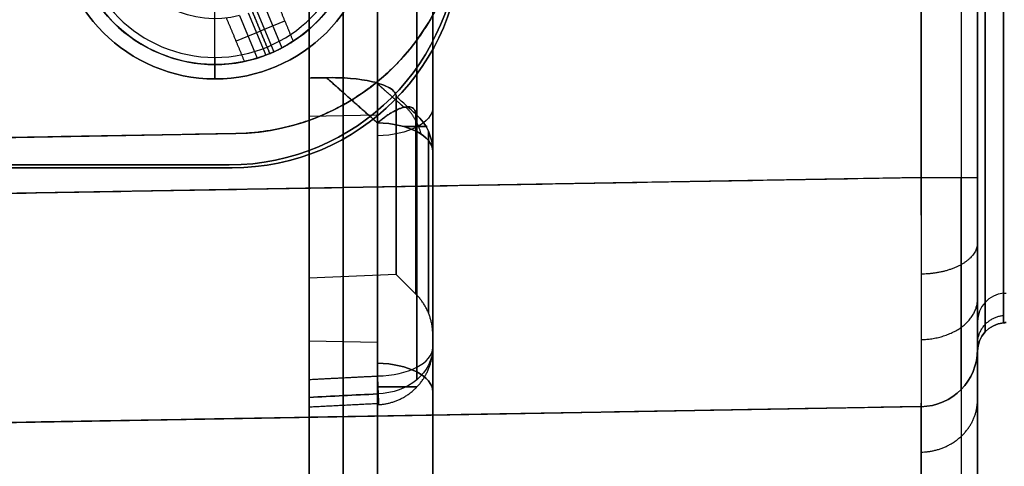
# Model space of a CAD drawing. Header units: millimetres. Extents: x 0 to 290, y -65 to 65.
# Tile 973 of 1056: x 235 to 252, y -43 to -35. Entities that reach past the tile are written whole.
import ezdxf

# ---------------------------------------------------------------- set-up
doc = ezdxf.new("R2010")
doc.units = ezdxf.units.MM
doc.layers.add('Layer 01', color=7, linetype='Continuous', true_color=0x000000)

# ---------------------------------------------------------------- blocks, each defined once
blk = doc.blocks.new('Block 01')
at = {"layer": 'Layer 01'}
for p, q in [((239.844, -35.285, -36.927), (239.844, -13.808, -36.927)), ((239.844, -35.285, 36.927), (239.844, -13.808, 36.927)), ((240.439, -41.164, -28.322), (240.439, -32.244, -23.172)), ((240.439, -32.244, 23.172), (240.439, -41.164, 28.322)), ((238.2, -35.575, -94.7), (238.2, -34.45, -94.7)), ((238.2, -35.95, -91.7), (238.2, -34.7, -91.7)), ((238.2, -35.95, -91.7), (238.2, -35.95, -94.325)), ((240.439, -36.189, -16.338), (240.439, -45.11, -21.488)), ((240.439, -45.11, 21.488), (240.439, -36.189, 16.338)), ((239.844, -36.599, -25.662), (241.035, -36.578, -25.698)), ((239.844, -36.599, 25.662), (241.035, -36.578, 25.698)), ((208.57, -37.429, -65.694), (238.567, -36.905, -65.694)), ((250.517, -37.669, -64.179), (203.5, -38.49, -65)), ((241.364, -39.364), (239.844, -39.425)), ((239.844, -51.075, 0), (239.844, -39.425, 0)), ((241.364, -39.364), (241.707, -39.707)), ((251.956, -40.205), (252, -40.201)), ((239.844, -40.522, -18.863), (241.035, -40.542, -18.827)), ((239.844, -40.522, 18.863), (241.035, -40.542, 18.827)), ((242, -40.414), (242, -50.034)), ((251.5, -40.703, 0), (251.5, -63.179, 0)), ((203.5, -42.489, -56.041), (250.517, -41.668, -56.041))]:
    blk.add_line(p, q, dxfattribs=at)
at = {"layer": 'Layer 01', "extrusion": (1, -2.3895e-09, -4.15018e-09)}
blk.add_arc((0, 0, 239.844), 51.075, 215.6433, 264.3567, dxfattribs=at)
at = {"layer": 'Layer 01', "extrusion": (-1, 2.40078e-09, -4.15826e-09)}
blk.add_arc((0, 0, -239.844), 51.075, 35.6433, 84.3567, dxfattribs=at)
at = {"layer": 'Layer 01', "extrusion": (-1, 4.67901e-14, 8.10428e-14)}
blk.add_arc((0, 0, -241.035), 51.034, 275.6957, 324.3043, dxfattribs=at)
at = {"layer": 'Layer 01', "extrusion": (1, -4.58683e-14, 8.07993e-14)}
blk.add_arc((0, 0, 241.035), 51.034, 95.6957, 144.3043, dxfattribs=at)
at = {"layer": 'Layer 01', "extrusion": (1, 8.56786e-14, 8.22027e-14)}
blk.add_arc((-21.697, -21.697, 251.956), 18.067, 185.2051, 264.7949, dxfattribs=at)
at = {"layer": 'Layer 01', "extrusion": (1, 9.05968e-14, -9.05968e-14)}
blk.add_arc((-21.697, 21.697, 251.956), 18.067, 95.2051, 174.7949, dxfattribs=at)
at = {"layer": 'Layer 01', "extrusion": (3.00573e-21, -3.55326e-15, -1)}
blk.add_arc((-238.497, -32.906, 67), 4, 180, 269, dxfattribs=at)
at = {"layer": 'Layer 01'}
for centre, radius, start, end in [((238.497, -32.906, -65.66), 4, 271, 0), ((238.2, -33.2, -91.7), 2.75, 180, 0), ((238.2, -33.2, -94.325), 2.75, 180, 360), ((238.2, -33.2, -94.7), 2.375, 180, 0), ((238.2, -33.2, -94.7), 2.375, 180, 360), ((252, -40.703, -12), 0.5, 95, 180), ((252, -40.703), 0.5, 95, 180), ((250.5, -40.669, -51.081), 1, 271, 0)]:
    blk.add_arc(centre, radius, start, end, dxfattribs=at)
at = {"layer": 'Layer 01', "extrusion": (0, 0, -1)}
for centre, radius, end in [((-238.2, -33.2, 93.012), 2.75, 0), ((-250.5, -40.669, 55.63), 1, 269)]:
    blk.add_arc(centre, radius, 180, end, dxfattribs=at)
at = {"layer": 'Layer 01', "extrusion": (1, 5.54093e-12, -8.43396e-12)}
blk.add_arc((4.5, -18, 250.517), 79.344, 119.42233, 127.6399, dxfattribs=at)
at = {"layer": 'Layer 01', "extrusion": (-1, 2.52323e-15, -2.55669e-15)}
blk.add_arc((35.575, -94.325, -238.2), 0.375, 270, 0, dxfattribs=at)
at = {"layer": 'Layer 01', "extrusion": (1, 1.94215e-15, 8.76374e-16)}
blk.add_arc((0, 0, 239.844), 39.425, 155.7132, 204.2868, dxfattribs=at)
at = {"layer": 'Layer 01', "extrusion": (-1, -6.59407e-09, -3.71117e-15)}
blk.add_arc((0, 0, -241.364), 39.364, 337.1012, 22.8988, dxfattribs=at)
at = {"layer": 'Layer 01', "extrusion": (0, -0.866025, -0.5)}
for centre, start, end in [((241, -4.966, 44.948), 0, 88), ((241, 4.966, 44.948), 272, 0)]:
    blk.add_arc(centre, 1, start, end, dxfattribs=at)
at = {"layer": 'Layer 01', "extrusion": (0, 0.866025, -0.5)}
blk.add_arc((-241, 4.966, -44.948), 1, 180, 268, dxfattribs=at)
at = {"layer": 'Layer 01', "extrusion": (3.86635e-14, -0.389803, -0.920898)}
blk.add_arc((241, 40.414), 1, 315, 360, dxfattribs=at)
at = {"layer": 'Layer 01', "extrusion": (-1, -3.62695e-10, 9.18136e-16)}
blk.add_arc((0, 0, -241.707), 39.707, 337.0578, 22.9422, dxfattribs=at)
at = {"layer": 'Layer 01', "extrusion": (6.83718e-13, -0.389803, 0.920898)}
blk.add_arc((241, -40.414), 1, 360, 45, dxfattribs=at)
at = {"layer": 'Layer 01', "extrusion": (-4.21208e-13, 0.866025, -0.5)}
blk.add_arc((-241, -4.966, -40.108), 1, 92, 180, dxfattribs=at)
at = {"layer": 'Layer 01', "extrusion": (1.97432e-14, 0.866025, 0.5)}
blk.add_arc((-241, 4.966, -40.108), 1, 180, 268, dxfattribs=at)
at = {"layer": 'Layer 01', "extrusion": (7.81601e-14, -1, 1.36387e-15)}
blk.add_arc((250.5, -63.179, 37.669), 1, 271, 360, dxfattribs=at)
at = {"layer": 'Layer 01', "extrusion": (1.00947e-14, -0.090722, 0.995876)}
blk.add_arc((252, -42.141, -19.639), 0.5, 95, 180, dxfattribs=at)
at = {"layer": 'Layer 01', "extrusion": (3.60306e-15, 0.090722, 0.995876)}
blk.add_arc((-252, 42.141, 19.639), 0.5, 275, 0, dxfattribs=at)
at = {"layer": 'Layer 01', "extrusion": (1, 2.26126e-12, -1.03176e-17)}
blk.add_arc((84.75, -12, 251.956), 124.955, 180, 185.20512, dxfattribs=at)
at = {"layer": 'Layer 01', "extrusion": (1, 4.40309e-12, -1.95126e-13)}
blk.add_arc((84.75, 12, 251.956), 124.955, 174.79488, 180, dxfattribs=at)
at = {"layer": 'Layer 01', "extrusion": (4.10871e-19, -3.56666e-15, -1)}
blk.add_arc((-252, -40.703, -12), 0.5, 0, 85, dxfattribs=at)
at = {"layer": 'Layer 01', "extrusion": (3.54656e-13, 0.583481, -0.812127)}
blk.add_arc((-241, -50.034), 1, 180, 268, dxfattribs=at)
at = {"layer": 'Layer 01', "extrusion": (-4.58998e-14, 0.866025, 0.5)}
blk.add_arc((-241, -4.966, -49.787), 1, 92, 180, dxfattribs=at)
at = {"layer": 'Layer 01', "extrusion": (-3.42954e-14, -0.583481, -0.812127)}
blk.add_arc((241, 50.034), 1, 360, 88, dxfattribs=at)
at = {"layer": 'Layer 01', "extrusion": (2.7051e-13, -0.866025, 0.5)}
blk.add_arc((241, 4.966, 49.787), 1, 272, 360, dxfattribs=at)
at = {"layer": 'Layer 01', "extrusion": (-1.26207e-16, 7.23053e-15, -1)}
blk.add_arc((-250.5, -40.669, 60.18), 1, 180, 269, dxfattribs=at)
at = {"layer": 'Layer 01', "extrusion": (0, -0.866025, 0.5)}
blk.add_arc((241, -4.966, 44.948), 1, 0, 88, dxfattribs=at)
at = {"layer": 'Layer 01', "extrusion": (-1, 3.92053e-12, 1.99991e-12)}
blk.add_arc((50.989, -51.081, -250.517), 9.321, 132.6766, 180, dxfattribs=at)
at = {"layer": 'Layer 01'}
for points, degree in [([(250.517, -37.669, -64.179), (250.517, -5.92, -64.179), (250.517, 25.828, -64.179)], 2), ([(251.5, -37.669, -63.179), (251.5, -5.92, -63.179), (251.5, 25.828, -63.179)], 2), ([(239.844, -41.194, -28.315), (239.844, -36.603, -25.664), (239.844, -32.011, -23.013)], 2), ([(239.844, -32.011, 23.013), (239.844, -36.603, 25.664), (239.844, -41.194, 28.315)], 2), ([(242, -40.634, -29.194), (242, -36.443, -26.774), (242, -32.252, -24.354)], 2), ([(242, -32.252, 24.354), (242, -36.443, 26.774), (242, -40.634, 29.194)], 2), ([(241.035, -32.751, -23.489), (241.035, -36.943, -25.909), (241.035, -41.134, -28.329)], 2), ([(241.035, -41.134, 28.329), (241.035, -36.943, 25.909), (241.035, -32.751, 23.489)], 2), ([(251.5, -43.266, 44.098), (251.5, -40.319, 46.365), (251.5, -37.225, 48.412), (251.5, -33.986, 50.239)], 3), ([(240.146, -35.929, 16.2), (240.045, -35.931, 16.205), (239.945, -35.933, 16.21), (239.844, -35.935, 16.216)], 3), ([(239.844, -35.935, -16.216), (239.945, -35.933, -16.21), (240.045, -35.931, -16.205), (240.146, -35.929, -16.2)], 3), ([(239.844, -35.935, -16.216), (239.844, -40.527, -18.867), (239.844, -45.119, -21.518)], 2), ([(239.844, -45.119, 21.518), (239.844, -40.527, 18.867), (239.844, -35.935, 16.216)], 2), ([(241.035, -36.718, -16.619), (240.59, -36.324, -16.409), (240.146, -35.929, -16.2)], 2), ([(240.146, -35.929, 16.2), (240.59, -36.324, 16.409), (241.035, -36.718, 16.619)], 2), ([(241.707, -36.566, -15.478), (241.593, -36.465, -15.424), (241.479, -36.364, -15.371), (241.364, -36.262, -15.317)], 3), ([(241.707, -36.566, 15.478), (241.593, -36.465, 15.424), (241.479, -36.364, 15.371), (241.364, -36.262, 15.317)], 3), ([(241.035, -36.718, 16.619), (241.035, -40.909, 19.039), (241.035, -45.1, 21.459)], 2), ([(241.035, -45.1, -21.459), (241.035, -40.909, -19.039), (241.035, -36.718, -16.619)], 2), ([(238.567, -36.905, -67), (223.568, -37.167, -67), (208.57, -37.429, -67)], 2), ([(238.567, -36.905, -64.388), (223.568, -37.167, -64.65), (208.57, -37.429, -64.911)], 2), ([(238.567, -36.905, -64.388), (238.567, -36.905, -65.694), (238.567, -36.905, -67)], 2), ([(242, -45.6, 20.593), (242, -41.409, 18.173), (242, -37.217, 15.754)], 2), ([(242, -37.217, -15.754), (242, -41.409, -18.173), (242, -45.6, -20.593)], 2), ([(203.5, -38.49, -65), (227.009, -38.079, -64.59), (250.517, -37.669, -64.179)], 2), ([(251.956, -39.689, -23.336), (251.978, -39.687, -23.336), (252, -39.686, -23.336)], 2), ([(251.956, -39.689, 23.336), (251.978, -39.687, 23.336), (252, -39.686, 23.336)], 2), ([(251.5, -40.703, 12), (251.5, -40.703, 15.802), (251.5, -40.53, 19.595), (251.5, -40.185, 23.381)], 3), ([(251.5, -40.185, -23.381), (251.5, -40.53, -19.595), (251.5, -40.703, -15.802), (251.5, -40.703, -12)], 3), ([(251.956, -40.205, -12), (251.978, -40.203, -12), (252, -40.201, -12)], 2), ([(252, -40.201, 12), (251.978, -40.203, 12), (251.956, -40.205, 12)], 2), ([(251.956, -40.205, 12), (251.956, -40.205), (251.956, -40.205, -12)], 2), ([(251.5, -40.669, -51.081), (251.5, -40.669, -55.63), (251.5, -40.669, -60.18)], 2), ([(251.5, -40.703, -12), (251.5, -40.703), (251.5, -40.703, 12)], 2), ([(239.844, -41.194, -28.315), (240.439, -41.164, -28.322), (241.035, -41.134, -28.329)], 2), ([(239.844, -41.194, 28.315), (240.439, -41.164, 28.322), (241.035, -41.134, 28.329)], 2), ([(241.035, -41.446, -29.777), (240.638, -41.466, -29.773), (240.241, -41.487, -29.768), (239.844, -41.507, -29.763)], 3), ([(239.844, -41.507, 29.763), (240.241, -41.487, 29.768), (240.638, -41.466, 29.773), (241.035, -41.446, 29.777)], 3), ([(250.517, -41.668, -60.18), (227.009, -42.079, -60.59), (203.5, -42.489, -61.001)], 2), ([(250.517, -41.668, -51.081), (235.637, -41.928, -51.081), (220.756, -42.188, -51.081)], 2), ([(250.517, -41.668, -51.081), (250.517, -41.668, -55.63), (250.517, -41.668, -60.18)], 2)]:
    blk.add_open_spline(points, degree=degree, dxfattribs=at)
for points, knots in [([(242, -4.966, -49.787), (242, -6.712, -49.613), (242, -9.303, -49.217), (242, -12.278, -48.519), (242, -13.753, -48.111), (242, -14.488, -47.892), (242, -14.802, -47.795), (242, -15.011, -47.73), (242, -15.114, -47.697), (242, -16.07, -47.392), (242, -17.333, -46.951), (242, -18.784, -46.378), (242, -19.401, -46.12), (242, -19.812, -45.945), (242, -20.015, -45.857), (242, -21.863, -45.041), (242, -23.462, -44.229), (242, -25.795, -42.882), (242, -26.941, -42.179), (242, -28.244, -41.304), (242, -28.795, -40.918), (242, -29.161, -40.659), (242, -29.344, -40.526), (242, -30.245, -39.868), (242, -31.303, -39.05), (242, -32.499, -38.048), (242, -33.086, -37.534), (242, -33.336, -37.312), (242, -33.502, -37.163), (242, -33.586, -37.086), (242, -36.264, -34.651), (242, -38.586, -32.045), (242, -40.634, -29.194)], [0, 0, 0, 0, 5.309603, 7.964405, 9.291805, 9.955506, 10.287356, 10.287356, 10.619206, 10.619206, 13.274008, 14.601409, 15.265109, 15.265109, 15.928809, 15.928809, 21.238412, 21.238412, 23.893214, 25.220615, 25.884315, 25.884315, 26.548016, 26.548016, 29.202817, 30.530218, 31.193918, 31.525769, 31.525769, 31.857619, 31.857619, 42.476825, 42.476825, 42.476825, 42.476825]), ([(242, -40.634, 29.194), (242, -39.61, 30.619), (242, -37.971, 32.665), (242, -35.879, 34.892), (242, -34.788, 35.966), (242, -34.232, 36.493), (242, -33.991, 36.716), (242, -33.83, 36.865), (242, -33.75, 36.938), (242, -33.007, 37.613), (242, -31.994, 38.486), (242, -30.773, 39.457), (242, -30.24, 39.862), (242, -29.884, 40.13), (242, -29.706, 40.262), (242, -28.075, 41.454), (242, -26.572, 42.433), (242, -24.24, 43.78), (242, -23.057, 44.421), (242, -21.649, 45.112), (242, -21.039, 45.397), (242, -20.631, 45.583), (242, -20.425, 45.676), (242, -19.404, 46.127), (242, -18.167, 46.635), (242, -16.701, 47.168), (242, -15.962, 47.421), (242, -15.645, 47.526), (242, -15.433, 47.595), (242, -15.325, 47.63), (242, -11.877, 48.731), (242, -8.459, 49.439), (242, -4.966, 49.787)], [0, 0, 0, 0, 5.309603, 7.964405, 9.291805, 9.955506, 10.287356, 10.287356, 10.619206, 10.619206, 13.274008, 14.601409, 15.265109, 15.265109, 15.928809, 15.928809, 21.238412, 21.238412, 23.893214, 25.220615, 25.884315, 25.884315, 26.548016, 26.548016, 29.202817, 30.530218, 31.193918, 31.525769, 31.525769, 31.857619, 31.857619, 42.476825, 42.476825, 42.476825, 42.476825]), ([(251.5, -40.185, 23.381), (251.5, -40.139, 23.889), (251.5, -40.039, 24.645), (251.5, -39.868, 25.518), (251.5, -39.769, 25.952), (251.5, -39.716, 26.169), (251.5, -39.692, 26.261), (251.5, -39.676, 26.323), (251.5, -39.669, 26.352), (251.5, -39.526, 26.901), (251.5, -39.291, 27.664), (251.5, -38.961, 28.534), (251.5, -38.781, 28.964), (251.5, -38.701, 29.148), (251.5, -38.648, 29.27), (251.5, -38.621, 29.328), (251.5, -38.364, 29.892), (251.5, -37.99, 30.626), (251.5, -37.497, 31.451), (251.5, -37.274, 31.798), (251.5, -37.123, 32.027), (251.5, -37.047, 32.14), (251.5, -36.331, 33.176), (251.5, -35.616, 34.033), (251.5, -34.429, 35.22), (251.5, -33.811, 35.785), (251.5, -33.047, 36.393), (251.5, -32.654, 36.685), (251.5, -32.484, 36.807), (251.5, -32.37, 36.888), (251.5, -32.311, 36.928), (251.5, -31.802, 37.281), (251.5, -31.104, 37.719), (251.5, -30.258, 38.174), (251.5, -29.827, 38.388), (251.5, -29.641, 38.477), (251.5, -29.516, 38.535), (251.5, -29.452, 38.565), (251.5, -28.906, 38.814), (251.5, -28.166, 39.113), (251.5, -27.282, 39.406), (251.5, -26.835, 39.538), (251.5, -26.61, 39.6), (251.5, -26.514, 39.626), (251.5, -26.449, 39.644), (251.5, -26.415, 39.652), (251.5, -25.398, 39.918), (251.5, -24.397, 40.093), (251.5, -23.381, 40.185)], [0, 0, 0, 0, 1.612678, 2.419017, 2.822187, 3.023771, 3.124564, 3.124564, 3.225356, 3.225356, 4.838034, 5.644373, 6.047543, 6.249128, 6.249128, 6.450712, 6.450712, 8.06339, 8.869729, 9.272899, 9.272899, 9.676068, 9.676068, 12.901425, 12.901425, 14.514103, 15.320442, 15.723611, 15.925196, 15.925196, 16.126781, 16.126781, 17.739459, 18.545798, 18.948967, 19.150552, 19.150552, 19.352137, 19.352137, 20.964815, 21.771154, 22.174323, 22.375908, 22.476701, 22.476701, 22.577493, 22.577493, 25.802849, 25.802849, 25.802849, 25.802849]), ([(251.5, -23.381, -40.185), (251.5, -23.889, -40.139), (251.5, -24.645, -40.039), (251.5, -25.518, -39.868), (251.5, -25.952, -39.769), (251.5, -26.169, -39.716), (251.5, -26.261, -39.692), (251.5, -26.323, -39.676), (251.5, -26.352, -39.669), (251.5, -26.901, -39.526), (251.5, -27.664, -39.291), (251.5, -28.534, -38.961), (251.5, -28.964, -38.781), (251.5, -29.148, -38.701), (251.5, -29.27, -38.648), (251.5, -29.328, -38.621), (251.5, -29.892, -38.364), (251.5, -30.626, -37.99), (251.5, -31.451, -37.497), (251.5, -31.798, -37.274), (251.5, -32.027, -37.123), (251.5, -32.14, -37.047), (251.5, -33.176, -36.331), (251.5, -34.033, -35.616), (251.5, -35.22, -34.429), (251.5, -35.785, -33.811), (251.5, -36.393, -33.047), (251.5, -36.685, -32.654), (251.5, -36.807, -32.484), (251.5, -36.888, -32.37), (251.5, -36.928, -32.311), (251.5, -37.281, -31.802), (251.5, -37.719, -31.104), (251.5, -38.174, -30.258), (251.5, -38.388, -29.827), (251.5, -38.477, -29.641), (251.5, -38.535, -29.516), (251.5, -38.565, -29.452), (251.5, -38.814, -28.906), (251.5, -39.113, -28.166), (251.5, -39.406, -27.282), (251.5, -39.538, -26.835), (251.5, -39.6, -26.61), (251.5, -39.626, -26.514), (251.5, -39.644, -26.449), (251.5, -39.652, -26.415), (251.5, -39.918, -25.398), (251.5, -40.093, -24.397), (251.5, -40.185, -23.381)], [0, 0, 0, 0, 1.612678, 2.419017, 2.822187, 3.023771, 3.124564, 3.124564, 3.225356, 3.225356, 4.838034, 5.644373, 6.047543, 6.249128, 6.249128, 6.450712, 6.450712, 8.06339, 8.869729, 9.272899, 9.272899, 9.676068, 9.676068, 12.901425, 12.901425, 14.514103, 15.320442, 15.723611, 15.925196, 15.925196, 16.126781, 16.126781, 17.739459, 18.545798, 18.948967, 19.150552, 19.150552, 19.352137, 19.352137, 20.964815, 21.771154, 22.174323, 22.375908, 22.476701, 22.476701, 22.577493, 22.577493, 25.802849, 25.802849, 25.802849, 25.802849]), ([(241.364, -36.262, 15.317), (241.364, -36.206, 15.449), (241.32, -36.153, 15.577), (241.207, -36.086, 15.744), (241.162, -36.065, 15.795), (241.061, -36.029, 15.887), (241.006, -36.013, 15.929), (240.71, -35.944, 16.113), (240.43, -35.924, 16.185), (240.146, -35.929, 16.2)], [0, 0, 0, 0, 0.428716, 0.428716, 0.643073, 0.643073, 0.857431, 0.857431, 1.714862, 1.714862, 1.714862, 1.714862]), ([(240.146, -35.929, -16.2), (240.288, -35.927, -16.192), (240.427, -35.93, -16.171), (240.698, -35.953, -16.094), (240.828, -35.972, -16.039), (241.064, -36.027, -15.893), (241.169, -36.063, -15.8), (241.321, -36.153, -15.577), (241.364, -36.206, -15.449), (241.364, -36.262, -15.317)], [0, 0, 0, 0, 0.427227, 0.427227, 0.854455, 0.854455, 1.281682, 1.281682, 1.708909, 1.708909, 1.708909, 1.708909]), ([(242, -37.217, 15.754), (242, -37.739, 14.52), (242, -38.428, 12.641), (242, -39.064, 10.396), (242, -39.341, 9.261), (242, -39.469, 8.691), (242, -39.522, 8.445), (242, -39.557, 8.282), (242, -39.573, 8.201), (242, -40.14, 5.44), (242, -40.414, 2.733), (242, -40.414, -1.367), (242, -40.311, -3.406), (242, -40.011, -5.768), (242, -39.816, -6.944), (242, -39.707, -7.531), (242, -39.658, -7.783), (242, -39.625, -7.95), (242, -39.607, -8.036), (242, -39.053, -10.741), (242, -38.262, -13.287), (242, -37.217, -15.754)], [0, 0, 0, 0, 4.049899, 6.074849, 7.087324, 7.593561, 7.84668, 7.84668, 8.099798, 8.099798, 16.199597, 16.199597, 20.249496, 22.274446, 23.28692, 23.793158, 24.046277, 24.046277, 24.299395, 24.299395, 32.399194, 32.399194, 32.399194, 32.399194]), ([(250.517, -41.668, -60.18), (250.52, -41.668, -60.732), (250.522, -41.553, -61.269), (250.524, -41.142, -62.232), (250.525, -40.847, -62.658), (250.525, -40.147, -63.358), (250.524, -39.721, -63.653), (250.522, -38.758, -64.064), (250.52, -38.221, -64.179), (250.517, -37.669, -64.179)], [-6.322546, -6.322546, -6.322546, -6.322546, -4.741909, -4.741909, -3.161273, -3.161273, -1.580636, -1.580636, 0, 0, 0, 0]), ([(251.5, -40.669, -60.18), (251.5, -40.67, -60.558), (251.5, -40.597, -60.934), (251.5, -40.449, -61.306), (251.5, -40.442, -61.324), (251.5, -40.424, -61.366), (251.5, -40.415, -61.387), (251.5, -40.387, -61.451), (251.5, -40.366, -61.495), (251.5, -40.297, -61.63), (251.5, -40.243, -61.724), (251.5, -40.178, -61.824), (251.5, -40.173, -61.831), (251.5, -40.167, -61.841), (251.5, -40.158, -61.855), (251.5, -40.136, -61.887), (251.5, -40.117, -61.913), (251.5, -40.081, -61.964), (251.5, -40.058, -61.995), (251.5, -39.991, -62.08), (251.5, -39.951, -62.127), (251.5, -39.849, -62.243), (251.5, -39.804, -62.287), (251.5, -39.79, -62.301), (251.5, -39.788, -62.303), (251.5, -39.786, -62.305), (251.5, -39.782, -62.309), (251.5, -39.774, -62.317), (251.5, -39.758, -62.332), (251.5, -39.726, -62.364), (251.5, -39.661, -62.424), (251.5, -39.526, -62.541), (251.5, -39.402, -62.631), (251.5, -39.146, -62.799), (251.5, -38.963, -62.894), (251.5, -38.767, -62.971), (251.5, -38.765, -62.972), (251.5, -38.756, -62.976), (251.5, -38.742, -62.981), (251.5, -38.71, -62.993), (251.5, -38.68, -63.004), (251.5, -38.619, -63.025), (251.5, -38.576, -63.04), (251.5, -38.437, -63.081), (251.5, -38.332, -63.108), (251.5, -38.2, -63.132), (251.5, -38.184, -63.135), (251.5, -38.153, -63.14), (251.5, -38.108, -63.147), (251.5, -38.066, -63.153), (251.5, -37.984, -63.163), (251.5, -37.934, -63.168), (251.5, -37.797, -63.178), (251.5, -37.724, -63.179), (251.5, -37.669, -63.179)], [0, 0, 0, 0, 1.180196, 1.180196, 1.253958, 1.253958, 1.32772, 1.32772, 1.475245, 1.475245, 1.770294, 1.770294, 1.779514, 1.779514, 1.788734, 1.807175, 1.844056, 1.844056, 1.917818, 1.917818, 2.065343, 2.065343, 2.360392, 2.360392, 2.365002, 2.365002, 2.369612, 2.378832, 2.397273, 2.434154, 2.507916, 2.655441, 2.95049, 2.95049, 3.540587, 3.540587, 3.559028, 3.559028, 3.577469, 3.61435, 3.688112, 3.688112, 3.835636, 3.835636, 4.130685, 4.130685, 4.167566, 4.167566, 4.204448, 4.27821, 4.27821, 4.425734, 4.425734, 4.720783, 4.720783, 4.720783, 4.720783]), ([(239.844, -41.507, -29.763), (239.844, -41.589, -29.649), (239.844, -41.645, -29.519), (239.844, -41.702, -29.248), (239.844, -41.701, -29.105), (239.844, -41.643, -28.835), (239.844, -41.584, -28.704), (239.844, -41.421, -28.48), (239.844, -41.316, -28.386), (239.844, -41.194, -28.315)], [-1.680743, -1.680743, -1.680743, -1.680743, -1.260557, -1.260557, -0.840371, -0.840371, -0.420186, -0.420186, 0, 0, 0, 0]), ([(239.844, -41.194, 28.315), (239.844, -41.316, 28.386), (239.844, -41.421, 28.48), (239.844, -41.584, 28.705), (239.844, -41.643, 28.835), (239.844, -41.701, 29.105), (239.844, -41.702, 29.248), (239.844, -41.645, 29.52), (239.844, -41.589, 29.649), (239.844, -41.507, 29.763)], [-1.680747, -1.680747, -1.680747, -1.680747, -1.26056, -1.26056, -0.840373, -0.840373, -0.420187, -0.420187, 0, 0, 0, 0]), ([(241.035, -41.134, -28.329), (241.04, -41.241, -28.39), (241.044, -41.345, -28.478), (241.05, -41.515, -28.703), (241.052, -41.579, -28.839), (241.052, -41.642, -29.128), (241.05, -41.639, -29.279), (241.044, -41.577, -29.554), (241.04, -41.518, -29.677), (241.035, -41.446, -29.777)], [-1.680926, -1.680926, -1.680926, -1.680926, -1.260695, -1.260695, -0.840463, -0.840463, -0.420232, -0.420232, 0, 0, 0, 0]), ([(241.035, -41.446, 29.777), (241.04, -41.518, 29.677), (241.044, -41.577, 29.554), (241.05, -41.639, 29.279), (241.052, -41.642, 29.128), (241.052, -41.579, 28.839), (241.05, -41.515, 28.703), (241.044, -41.345, 28.478), (241.04, -41.241, 28.39), (241.035, -41.134, 28.329)], [-1.680926, -1.680926, -1.680926, -1.680926, -1.260695, -1.260695, -0.840463, -0.840463, -0.420232, -0.420232, 0, 0, 0, 0])]:
    blk.add_open_spline(points, degree=3, knots=knots, dxfattribs=at)
for points, weights, degree in [([(241.719, -5.035, -50.479), (241.719, -19.755, -49.01), (241.719, -32.567, -41.614), (241.719, -41.198, -29.599)], [0.859669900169, 0.808876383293, 0.808876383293, 0.859669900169], 3), ([(241.719, -41.198, 29.599), (241.719, -32.567, 41.614), (241.719, -19.755, 49.01), (241.719, -5.035, 50.479)], [0.859669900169, 0.808876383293, 0.808876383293, 0.859669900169], 3), ([(251.631, -39.849, -23.351), (251.631, -39.015, -32.511), (251.631, -32.511, -39.015), (251.631, -23.351, -39.849)], [0.868638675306, 0.734486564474, 0.734486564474, 0.868638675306], 3), ([(251.631, -23.351, 39.849), (251.631, -32.511, 39.015), (251.631, -39.015, 32.511), (251.631, -39.849, 23.351)], [0.868638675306, 0.734486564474, 0.734486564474, 0.868638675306], 3), ([(242.497, -32.906, -64.319), (242.497, -35.217, -64.319), (240.877, -36.865, -64.348), (238.567, -36.905, -64.388)], [1, 0.808833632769, 0.808833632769, 1], 3), ([(251.213, -34.33, 50.85), (251.213, -37.616, 48.997), (251.213, -40.761, 46.914), (251.213, -43.749, 44.611)], [0.856625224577, 0.855152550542, 0.855139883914, 0.856587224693], 3), ([(241.498, -36.445, -16.149), (241.336, -36.302, -16.073), (241.175, -36.159, -15.997), (241.013, -36.016, -15.921)], [0.872744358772, 0.872786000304, 0.872828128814, 0.872870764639], 3), ([(241.013, -36.016, 15.921), (241.175, -36.159, 15.997), (241.336, -36.302, 16.073), (241.498, -36.445, 16.149)], [0.872870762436, 0.872828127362, 0.872785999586, 0.872744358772], 3), ([(241.035, -36.718, -16.619), (241.668, -36.182, -16.284), (241.707, -36.566, -15.478)], [1, 0.745488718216, 1], 2), ([(241.707, -36.566, 15.478), (241.668, -36.182, 16.284), (241.035, -36.718, 16.619)], [1, 0.745488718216, 1], 2), ([(241.798, -36.916, 16.276), (241.748, -36.726, 16.243), (241.654, -36.563, 16.182), (241.527, -36.44, 16.098)], [0.749616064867, 0.739052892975, 0.750242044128, 0.783183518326], 3), ([(241.798, -36.916, -16.276), (241.748, -36.726, -16.243), (241.654, -36.563, -16.182), (241.527, -36.44, -16.098)], [0.749615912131, 0.739052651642, 0.750241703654, 0.783183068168], 3), ([(241.882, -36.783, 15.57), (241.958, -36.783, 15.935), (241.821, -36.783, 16.292), (241.495, -36.783, 16.506)], [0.87361531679, 0.745568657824, 0.713707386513, 0.778031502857], 3), ([(241.495, -36.783, -16.506), (241.821, -36.783, -16.292), (241.958, -36.783, -15.935), (241.882, -36.783, -15.57)], [0.778032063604, 0.713706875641, 0.745567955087, 0.873615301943], 3), ([(241.924, -36.865, -15.605), (241.924, -41.146, -5.491), (241.924, -41.146, 5.491), (241.924, -36.865, 15.605)], [0.961939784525, 0.911212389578, 0.911212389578, 0.961939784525], 3), ([(251.5, -38.805, 47.288), (251.5, -39.124, 47.769), (251.095, -39.351, 48.112), (250.517, -39.357, 48.121)], [0.998597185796, 0.807781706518, 0.807815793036, 0.998699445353], 3), ([(242, -40.414), (242, -40.145), (241.897, -39.897), (241.707, -39.707)], [0.960449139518, 0.911709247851, 0.911709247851, 0.960449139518], 3), ([(250.525, -40.497, -63.008), (251.5, -40.48, -62.991), (251.5, -39.79, -62.301)], [1, 0.715778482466, 1], 2), ([(251.631, -40.365, -12), (251.631, -40.365, -15.79), (251.631, -40.193, -19.576), (251.631, -39.849, -23.351)], [0.86863866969, 0.868041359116, 0.868041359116, 0.86863866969], 3), ([(251.631, -39.849, 23.351), (251.631, -40.193, 19.576), (251.631, -40.365, 15.79), (251.631, -40.365, 12)], [0.86863866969, 0.868041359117, 0.868041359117, 0.86863866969], 3), ([(251.5, -40.573, -17.697), (251.5, -40.301, -17.684), (251.684, -40.1, -17.675), (251.956, -40.076, -17.674)], [0.999536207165, 0.824426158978, 0.824408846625, 0.999484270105], 3), ([(251.5, -40.573, 17.697), (251.5, -40.301, 17.684), (251.684, -40.1, 17.675), (251.956, -40.076, 17.674)], [0.999536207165, 0.824426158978, 0.824408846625, 0.999484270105], 3), ([(241.051, -41.633, -29.194), (241.61, -41.604, -29.188), (241.997, -41.2, -29.184), (242, -40.64, -29.184)], [0.513494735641, 0.419807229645, 0.419591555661, 0.512847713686], 3), ([(241.051, -41.633, 29.194), (241.61, -41.604, 29.188), (241.997, -41.2, 29.184), (242, -40.64, 29.184)], [0.513503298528, 0.419812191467, 0.419593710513, 0.512847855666], 3), ([(251.5, -43.931, -43.551), (251.5, -40.669, -46.609), (251.5, -40.669, -51.081)], [1, 0.917577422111, 1], 2), ([(241.528, -41.324, -29.69), (242.076, -41.324, -29.106), (241.661, -41.324, -28.508), (241.043, -41.324, -28.471)], [0.514506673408, 0.35620561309, 0.460985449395, 0.828846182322], 3), ([(241.043, -41.324, 28.471), (241.661, -41.324, 28.508), (242.076, -41.324, 29.105), (241.528, -41.324, 29.69)], [0.828854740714, 0.460995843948, 0.356211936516, 0.514503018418], 3), ([(251.213, -41.37, -51.081), (251.213, -41.37, -48.364), (251.213, -42.456, -45.873), (251.213, -44.45, -44.025)], [0.856625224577, 0.808499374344, 0.808049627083, 0.855275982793], 3), ([(250.517, -42.461, -47.319), (251.095, -42.452, -47.315), (251.5, -42.075, -47.148), (251.5, -41.547, -46.915)], [0.957466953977, 0.774431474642, 0.774431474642, 0.957466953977], 3), ([(239.844, -41.672, -28.97), (240.247, -41.651, -28.975), (240.649, -41.631, -28.979), (241.052, -41.61, -28.984)], [0.835972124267, 0.835914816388, 0.835857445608, 0.835800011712], 3), ([(239.844, -41.672, 28.97), (240.247, -41.651, 28.975), (240.649, -41.631, 28.979), (241.052, -41.61, 28.984)], [0.835972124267, 0.835914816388, 0.835857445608, 0.835800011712], 3)]:
    blk.add_rational_spline(points, weights, degree=degree, dxfattribs=at)
blk.add_rational_spline([(251.213, -41.37, -60.18), (251.215, -41.368, -61.151), (251.216, -40.968, -62.11), (251.216, -39.599, -63.479), (251.215, -38.64, -63.879), (251.213, -37.669, -63.88)], [0.856625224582, 0.857433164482, 0.85788924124, 0.857889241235, 0.857433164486, 0.856625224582], degree=3, knots=[0, 0, 0, 0, 0.5, 0.5, 1, 1, 1, 1], dxfattribs=at)

msp = doc.modelspace()

# ---------------------------------------------------------------- linework, layer by layer
at = {"layer": 'Layer 01'}
for p, q in [((239.059, -34.667, -91.302), (239.368, -35.411, -91.302)), ((238.631, -34.844, -91.298), (238.939, -35.588, -91.298)), ((238.781, -34.798, -91.7), (239.088, -35.537, -91.7)), ((238.92, -34.74, -90.9), (239.227, -35.479, -90.9)), ((238.993, -35.112, -90.9), (239.419, -34.935, -91.7)), ((238.996, -35.119, -91.7), (238.569, -35.295, -90.9)), ((238.5, -37.5, -77), (208.5, -37.5, -77)), ((238.45, -37.45, -88.95), (208.55, -37.45, -88.95))]:
    msp.add_line(p, q, dxfattribs=at)
at = {"layer": 'Layer 01', "extrusion": (-3.9443e-31, 2.96059e-15, -1)}
msp.add_arc((-223.5, -18.5, 85.6), 16.8, 90, 270, dxfattribs=at)
at = {"layer": 'Layer 01'}
for centre, radius, start, end in [((223.5, -18.5, -87), 16.8, 270, 90), ((223.5, -18.5, -68.4), 16.8, 270, 90), ((223.5, -18.5, -67.7), 16.8, 270, 90), ((238.2, -33.2, -91.7), 2.5, 303.1694, 22.5227), ((238.45, -33.45, -90.9), 4, 270, 0), ((238.45, -33.45, -88.95), 4, 270, 0), ((238.5, -33.5, -77), 4, 270, 0), ((238.2, -33.2, -91.7), 2.5, 202.5227, 292.5227)]:
    msp.add_arc(centre, radius, start, end, dxfattribs=at)
at = {"layer": 'Layer 01', "extrusion": (-3.9443e-31, 2.53765e-15, -1)}
msp.add_arc((-223.5, -18.5, 67), 16.8, 90, 270, dxfattribs=at)
at = {"layer": 'Layer 01', "extrusion": (0, 0, -1)}
for centre, radius, start, end in [((-223.5, -18.5, 86.3), 16.8, 90, 270), ((-238.2, -33.2, 91.3), 2.5, 157.4773, 242.177), ((-238.2, -33.2, 91.3), 1.7, 255.2849, 337.4773), ((-238.2, -33.2, 91.3), 2.5, 252.7776, 337.4773)]:
    msp.add_arc(centre, radius, start, end, dxfattribs=at)
at = {"layer": 'Layer 01', "extrusion": (8.18352e-14, 4.00889e-14, -1)}
msp.add_arc((-238.2, -33.2, 90.9), 2.5, 157.4773, 247.4773, dxfattribs=at)
at = {"layer": 'Layer 01', "extrusion": (0, 3.55271e-15, -1)}
for centre in [(-238.45, -33.45, 87), (-238.5, -33.5, 67), (-238.5, -33.5, 87)]:
    msp.add_arc(centre, 4, 180, 270, dxfattribs=at)
at = {"layer": 'Layer 01', "extrusion": (-9.86118e-14, -4.38573e-14, -1)}
msp.add_arc((-238.2, -33.2, 90.9), 2.5, 258.124, 337.4773, dxfattribs=at)
at = {"layer": 'Layer 01'}
for points in [[(239.568, -35.293, -91.7), (239.411, -34.913, -91.7), (239.253, -34.534, -91.7)], [(239.158, -35.509, -90.9), (239.004, -35.14, -90.9), (238.851, -34.77, -90.9)], [(238.851, -34.77, -91.7), (239.004, -35.14, -91.7), (239.158, -35.509, -91.7)], [(238.4, -34.888, -90.9), (238.557, -35.267, -90.9), (238.714, -35.646, -90.9)], [(238.5, -37.5, -87), (223.5, -37.5, -87), (208.5, -37.5, -87)], [(208.5, -37.5, -67), (223.5, -37.5, -67), (238.5, -37.5, -67)], [(208.55, -37.45, -90.9), (223.5, -37.45, -90.9), (238.45, -37.45, -90.9)], [(208.55, -37.45, -87), (223.5, -37.45, -87), (238.45, -37.45, -87)], [(238.45, -37.45, -87), (238.45, -37.45, -88.95), (238.45, -37.45, -90.9)], [(238.5, -37.5, -67), (238.5, -37.5, -77), (238.5, -37.5, -87)]]:
    msp.add_open_spline(points, degree=2, dxfattribs=at)
for points in [[(239.158, -35.509, -90.9), (239.301, -35.45, -91.169), (239.438, -35.377, -91.436), (239.568, -35.293, -91.7)], [(239.158, -35.509, -91.7), (239.014, -35.569, -91.431), (238.866, -35.615, -91.164), (238.714, -35.646, -90.9)]]:
    msp.add_rational_spline(points, [1, 0.997124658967, 0.997124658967, 1], degree=3, dxfattribs=at)

# ---------------------------------------------------------------- block references
msp.add_blockref('Block 01', (0, 0), dxfattribs=at)

doc.saveas('drawing.dxf')
